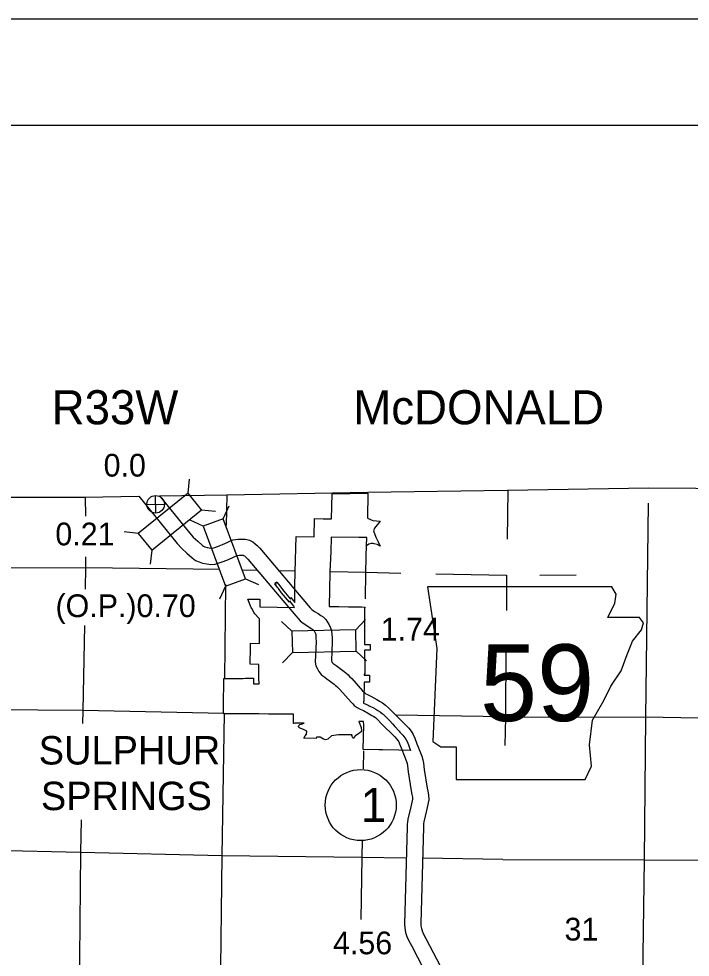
# Model space of a CAD drawing. Extents: x 77230 to 630905, y 790554 to 1662844.
# Drawn here: x 148004 to 172961, y 1620575 to 1655440 of the extents above; entities that cross this region are included whole.
import ezdxf

# ---------------------------------------------------------------- set-up
doc = ezdxf.new("R2010")
doc.units = 0
for name, color, linetype in [('Level 12', 7, 'Continuous'), ('Level 14', 7, 'Continuous'), ('Level 15', 7, 'Continuous'), ('Level 16', 7, 'Continuous'), ('Level 19', 7, 'Continuous'), ('Level 22', 7, 'Continuous'), ('Level 24', 7, 'Continuous'), ('Level 27', 7, 'Continuous'), ('Level 28', 7, 'Continuous'), ('Level 31', 7, 'Continuous'), ('Level 32', 7, 'Continuous'), ('Level 33', 7, 'Continuous'), ('Level 34', 7, 'Continuous')]:
    doc.layers.add(name, color=color, linetype=linetype)

msp = doc.modelspace()

# ---------------------------------------------------------------- linework, layer by layer
at = {"layer": 'Level 12'}
for points in [[(156516, 1633879), (156967, 1633878), (156964, 1633587), (158256, 1633563), (158223, 1633619), (158213, 1633633), (158083, 1633812), (158074, 1633782), (158069, 1633764), (157775, 1634110), (157772, 1634115), (157655, 1634271), (157625, 1634310), (157527, 1634442), (157577, 1634480), (157606, 1634502), (157704, 1634370), (157735, 1634330), (157856, 1634171), (158104, 1633880), (158120, 1633934), (158259, 1633753), (158260, 1633798), (158260, 1633814), (158261, 1633846), (158263, 1633951), (158267, 1634197), (158267, 1634206), (158269, 1634272), (158270, 1634361), (158280, 1634891), (158318, 1636209), (158988, 1636193), (158996, 1636874), (159324, 1636867), (159324, 1636867), (159630, 1636861), (159649, 1637786), (160983, 1637820), (160960, 1636882), (161161, 1636802), (161435, 1636771)], [(161435, 1636771), (161228, 1636510), (161190, 1636421), (161271, 1636176), (161367, 1636009), (161437, 1635850), (161329, 1635909), (161219, 1635938), (161181, 1635947), (161097, 1635945), (161014, 1635925), (160931, 1635859), (160942, 1636174), (160645, 1636174), (159613, 1636177), (159600, 1635635), (159562, 1634906), (159561, 1634862), (159547, 1633611), (159547, 1633611), (159797, 1633606), (159847, 1633605), (159864, 1633605), (159899, 1633604), (160258, 1633597), (160278, 1633597), (160292, 1633596), (160312, 1633596), (160711, 1633588), (160718, 1633588), (160746, 1633588), (160839, 1633586), (160862, 1633585), (160860, 1633513), (160859, 1633352), (160859, 1633337), (160859, 1633299), (160857, 1632856), (160854, 1632263), (160854, 1632261), (160854, 1632227), (160855, 1632191), (161060, 1632188), (161066, 1631988), (160856, 1631980), (160863, 1631225), (160863, 1631092), (160863, 1631085), (160843, 1631085), (160843, 1631052), (161042, 1631048), (161040, 1630793), (160840, 1630796), (160839, 1630749), (160839, 1630704), (160839, 1630699), (160838, 1630654), (160838, 1630649), (160837, 1630604), (160837, 1630599), (160837, 1630578), (160837, 1630554), (160837, 1630549), (160836, 1630504), (160836, 1630501), (160835, 1630449), (160835, 1630412), (160834, 1630384), (160834, 1630349), (160833, 1630319), (160832, 1630179), (160831, 1630084), (160820, 1630091), (160818, 1630019), (160986, 1629940), (161025, 1629919), (161191, 1629844), (161273, 1629794), (161356, 1629743), (161435, 1629686), (161516, 1629625), (161547, 1629599), (161658, 1629495), (161722, 1629431), (161762, 1629390), (161791, 1629358), (161898, 1629240), (161980, 1629149), (162140, 1628971), (162167, 1628941), (162274, 1628821), (162353, 1628731), (162406, 1628653), (162448, 1628565), (162568, 1628258), (162131, 1628266), (161522, 1628277), (161387, 1628279), (160800, 1628289), (160825, 1629208)], [(160825, 1629208), (160817, 1629337), (160648, 1629327), (160730, 1629105), (160747, 1628999), (160737, 1628983), (160717, 1628952), (160698, 1628923), (160629, 1628879), (160529, 1628817), (160524, 1628814), (160464, 1628735), (160443, 1628707), (160415, 1628731), (160393, 1628777), (160389, 1628804), (160390, 1628831), (159949, 1628834), (159894, 1628834), (159631, 1628795), (159491, 1628679), (159401, 1628648), (159327, 1628675), (159202, 1628755), (159065, 1628747), (159064, 1628701), (158597, 1628714), (158649, 1628796), (158700, 1628866), (158717, 1628977), (158608, 1629022), (158469, 1629079), (158467, 1629080), (158438, 1629092), (158415, 1629120), (158403, 1629129), (158406, 1629143), (158417, 1629181), (158447, 1629217), (158544, 1629246), (158616, 1629267), (158271, 1629267), (158230, 1629262), (158230, 1629260), (158214, 1629260), (158218, 1629603), (158196, 1629604), (158156, 1629605), (157999, 1629604), (157966, 1629603), (157592, 1629605), (157558, 1629606), (157446, 1629606), (157405, 1629607), (157287, 1629609), (156927, 1629615), (156898, 1629615), (156687, 1629617), (155613, 1629619), (155617, 1630180), (155619, 1630346), (155621, 1630466), (155621, 1630491), (155627, 1630930), (156197, 1630935), (156243, 1630935), (156340, 1630936), (156436, 1630937), (156532, 1630938), (156584, 1630939), (156600, 1630939), (156617, 1630939), (156628, 1630939), (156727, 1630940), (156726, 1630731), (156934, 1630733), (156930, 1630940), (156930, 1631455), (156609, 1631459), (156600, 1631477), (156602, 1631642), (156610, 1631699), (156612, 1631864), (156612, 1631884), (156614, 1632049), (156615, 1632099), (156617, 1632237), (156946, 1632234), (156946, 1632254), (156949, 1632426), (156953, 1632774), (156957, 1633070), (156958, 1633141), (156932, 1633171), (156784, 1633335), (156753, 1633366), (156664, 1633535), (156647, 1633568), (156634, 1633593), (156516, 1633879)]]:
    msp.add_lwpolyline(points, dxfattribs=at)
at = {"layer": 'Level 14'}
for points in [[(153234, 1637714), (155742, 1637753), (160979, 1637848), (166173, 1637923), (171425, 1638011), (176649, 1637980), (180931, 1638054)], [(146977, 1637664), (150458, 1637671), (152473, 1637702)]]:
    msp.add_lwpolyline(points, dxfattribs=at)
at = {"layer": 'Level 15'}
for points in [[(166179, 1637919), (166156, 1636101)], [(166138, 1634767), (166126, 1633452)], [(166113, 1632108), (166089, 1629487), (166072, 1628436)]]:
    msp.add_lwpolyline(points, dxfattribs=at)
at = {"layer": 'Level 16'}
for points in [[(150493, 1636960), (150490, 1637671)], [(155736, 1637753), (155717, 1636609)], [(171403, 1637444), (171300, 1629486), (171244, 1624199), (171171, 1618909)], [(160891, 1633885), (160902, 1634879), (160930, 1635938)], [(150485, 1634255), (150500, 1635063), (150499, 1635448)], [(147002, 1635039), (150496, 1635051), (155475, 1634989)], [(156320, 1634972), (156853, 1634961)], [(157658, 1634944), (158282, 1634931)], [(159586, 1634903), (160902, 1634875), (162200, 1634849)], [(163503, 1634823), (166134, 1634770)], [(167369, 1634768), (168718, 1634784)], [(155685, 1634421), (155652, 1630930)], [(150391, 1629254), (150399, 1629742), (150459, 1632902)], [(155639, 1629631), (155625, 1629631), (150391, 1629744), (147024, 1629768)], [(155639, 1629631), (155554, 1624346), (155491, 1619161), (155465, 1613756), (155453, 1612509)], [(166073, 1629507), (162028, 1629568)], [(182661, 1629390), (181755, 1629380), (176540, 1629393), (171294, 1629490), (166079, 1629485)], [(160815, 1627575), (160825, 1628246)], [(150261, 1619222), (150317, 1624477), (150336, 1625682)], [(160728, 1621980), (160767, 1624297), (160776, 1624929)], [(147046, 1624550), (150307, 1624474), (155548, 1624358), (160761, 1624295), (162405, 1624272)], [(163007, 1624263), (165999, 1624222)], [(165997, 1624200), (171252, 1624197), (176482, 1624179)]]:
    msp.add_lwpolyline(points, dxfattribs=at)
at = {"layer": 'Level 19'}
for p, q in [((154296, 1637813), (154352, 1638338)), ((155602, 1636865), (155821, 1637345)), ((154793, 1637197), (155318, 1637141)), ((154860, 1636588), (154379, 1636807)), ((152447, 1636320), (151922, 1636376)), ((152945, 1635704), (152889, 1635179)), ((156432, 1634638), (156912, 1634419)), ((155690, 1634362), (155470, 1633881)), ((160531, 1632740), (160895, 1633122)), ((158156, 1632683), (157773, 1633047)), ((158175, 1631891), (157810, 1631509)), ((160550, 1631948), (160932, 1631584))]:
    msp.add_line(p, q, dxfattribs=at)
for points in [[(154296, 1637813), (152447, 1636320), (152945, 1635704), (154793, 1637197)], [(154860, 1636588), (155690, 1634362), (156432, 1634638), (155602, 1636865)], [(160531, 1632740), (158156, 1632683), (158175, 1631891), (160550, 1631948)]]:
    msp.add_lwpolyline(points, close=True, dxfattribs=at)
at = {"layer": 'Level 22'}
for points in [[(152473, 1637702), (153894, 1635943), (154068, 1635759), (154251, 1635587), (154451, 1635409), (154575, 1635319), (154705, 1635267), (154834, 1635216), (154991, 1635185), (155146, 1635171), (155309, 1635173), (155493, 1635234), (155602, 1635277), (155801, 1635351), (155989, 1635435), (156066, 1635469), (156126, 1635496), (156212, 1635509), (156298, 1635511), (156341, 1635508), (156361, 1635503), (156390, 1635488), (156412, 1635473), (156442, 1635444), (156516, 1635367), (158299, 1633256), (158384, 1633158), (158467, 1633068), (158538, 1633014), (158668, 1632921), (158801, 1632837), (158896, 1632773), (158937, 1632745), (158959, 1632725), (158979, 1632696), (159004, 1632654), (159027, 1632601), (159040, 1632564), (159046, 1632518), (159050, 1632429), (159053, 1632299), (159026, 1631541), (159049, 1631400), (159102, 1631295), (159155, 1631189), (159249, 1631080), (159307, 1631027), (159375, 1630975), (159453, 1630921), (159725, 1630718), (159777, 1630676), (159829, 1630631), (159873, 1630584), (159942, 1630516), (160358, 1630045), (160418, 1629992), (160476, 1629933), (160585, 1629851), (160695, 1629795), (160814, 1629735), (161025, 1629622), (161129, 1629561), (161199, 1629520), (161258, 1629479), (161323, 1629417), (161487, 1629251), (161978, 1628767), (162048, 1628692), (162096, 1628630), (162127, 1628579), (162159, 1628501), (162237, 1628292), (162324, 1628068), (162413, 1627845), (162435, 1627771), (162449, 1627687), (162483, 1627460), (162593, 1626752), (162617, 1626624), (162637, 1626526), (162642, 1626459), (162639, 1626442), (162625, 1626387), (162577, 1626159), (162466, 1625709), (162452, 1625596), (162446, 1625513), (162442, 1625424), (162344, 1621809), (162358, 1621663), (162384, 1621498), (162433, 1621348), (162488, 1621206), (162610, 1620984), (163251, 1619758)], [(153234, 1637714), (154346, 1636338), (154491, 1636184), (154655, 1636031), (154829, 1635876), (154867, 1635848), (154925, 1635825), (155005, 1635794), (155076, 1635780), (155169, 1635772), (155210, 1635772), (155289, 1635798), (155387, 1635837), (155574, 1635907), (155744, 1635983), (155822, 1636018), (155957, 1636077), (156159, 1636107), (156308, 1636111), (156437, 1636104), (156578, 1636066), (156701, 1636003), (156792, 1635939), (156866, 1635869), (156963, 1635767), (158755, 1633646), (158831, 1633558), (158873, 1633513), (158895, 1633496), (159002, 1633419), (159127, 1633341), (159233, 1633270), (159312, 1633216), (159411, 1633124), (159484, 1633022), (159540, 1632925), (159587, 1632818), (159628, 1632700), (159644, 1632569), (159650, 1632450), (159653, 1632296), (159628, 1631585), (159638, 1631565), (159658, 1631524), (159681, 1631498), (159692, 1631488), (159728, 1631460), (159804, 1631408), (160095, 1631191), (160164, 1631135), (160245, 1631065), (160302, 1631004), (160378, 1630929), (160782, 1630471), (160831, 1630429), (160874, 1630385), (160906, 1630361), (160965, 1630330), (161090, 1630268), (161318, 1630145), (161431, 1630079), (161522, 1630026), (161639, 1629945), (161744, 1629845), (161911, 1629676), (162409, 1629185), (162505, 1629081), (162590, 1628973), (162664, 1628852), (162719, 1628718), (162797, 1628505), (162882, 1628289), (162981, 1628041), (163021, 1627904), (163042, 1627780), (163076, 1627551), (163184, 1626854), (163206, 1626739), (163232, 1626609), (163246, 1626428), (163226, 1626316), (163209, 1626251), (163162, 1626025), (163057, 1625600), (163049, 1625536), (163045, 1625479), (163042, 1625404), (162944, 1621829), (162953, 1621739), (162969, 1621640), (162998, 1621550), (163033, 1621461), (163139, 1621268), (163802, 1619999)], [(157619, 1634479), (157592, 1634512), (157524, 1634461), (157561, 1634416)]]:
    msp.add_lwpolyline(points, dxfattribs=at)
at = {"layer": 'Level 24'}
msp.add_lwpolyline([(163198, 1634333), (163540, 1632049), (163388, 1628585), (163692, 1628395), (164263, 1628395), (164263, 1627177), (169060, 1627177), (169288, 1627671), (169212, 1628471), (169326, 1629384), (169745, 1630108), (170011, 1630641), (170392, 1631212), (170620, 1631821), (170811, 1632315), (171153, 1632734), (171229, 1633001), (171077, 1633191), (169897, 1633191), (170164, 1633724), (170202, 1634066), (170044, 1634330)], close=True, dxfattribs=at)
at = {"layer": 'Level 28'}
for p, q in [((77230, 1655440), (372910, 1655440)), ((367630, 1651480), (93070, 1651480))]:
    msp.add_line(p, q, dxfattribs=at)
at = {"layer": 'Level 33'}
msp.add_circle((160714, 1626227), 1320, dxfattribs=at)
at = {"layer": 'Level 34'}
for p, q in [((153098, 1637077), (153083, 1637728)), ((152765, 1637395), (153416, 1637410))]:
    msp.add_line(p, q, dxfattribs=at)
msp.add_circle((153090, 1637403), 326, dxfattribs=at)

# ---------------------------------------------------------------- texts
at = {"layer": 'Level 16'}
msp.add_text('31', height=844.8, dxfattribs=at).set_placement((168288, 1621195))
at = {"layer": 'Level 24'}
msp.add_text('59', height=2851.2, dxfattribs=at).set_placement((165148, 1629348))
at = {"layer": 'Level 27'}
for s, p in [('SULPHUR', (148745, 1627735)), ('SPRINGS', (148826, 1626040))]:
    msp.add_text(s, height=1056, dxfattribs=at).set_placement(p)
at = {"layer": 'Level 28'}
for s, p in [('R33W', (149228, 1640373)), ('McDONALD', (160438, 1640373))]:
    msp.add_text(s, height=1267.2, dxfattribs=at).set_placement(p)
at = {"layer": 'Level 31'}
msp.add_text('0.0', height=844.8, dxfattribs=at).set_placement((151158, 1638432))
at = {"layer": 'Level 32'}
for s, p in [('0.21', (149365, 1635876)), ('(O.P.)0.70', (149370, 1633211)), ('1.74', (161457, 1632341)), ('4.56', (159684, 1620685))]:
    msp.add_text(s, height=844.8, dxfattribs=at).set_placement(p)
at = {"layer": 'Level 33'}
msp.add_text('1', height=1267, dxfattribs=at).set_placement((160714, 1625594))

doc.saveas('drawing.dxf')
